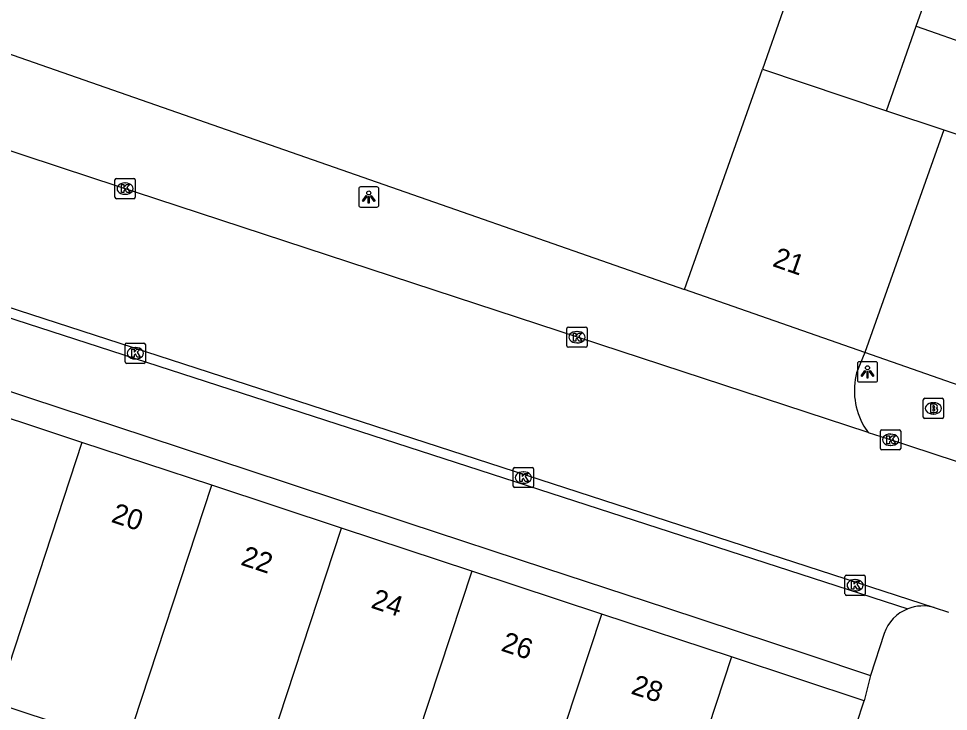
# Model space of a CAD drawing. Extents: x 160557 to 161245, y 385330 to 386505.
# Drawn here: x 160978.43 to 161024.34, y 385803.33 to 385837.55 of the extents above; entities that cross this region are included whole.
import ezdxf

# ---------------------------------------------------------------- set-up
doc = ezdxf.new("R2010")
doc.units = 0
for name, color, linetype in [('IMGEO_Brandkraan', 7, 'Continuous'), ('IMGEO_Kolk', 7, 'Continuous'), ('IMGEO_Lichtpunt', 7, 'Continuous'), ('IMGEO_Pand', 7, 'Continuous'), ('IMGEO_Pand_nummerreeks', 7, 'Continuous'), ('IMGEO_Parkeervlak_open', 7, 'Continuous'), ('IMGEO_Rijbaan_lokaal_gesloten', 7, 'Continuous'), ('IMGEO_Rijbaan_lokaal_open', 7, 'Continuous'), ('IMGEO_Voetpad_open', 7, 'Continuous')]:
    doc.layers.add(name, color=color, linetype=linetype)

msp = doc.modelspace()

# ---------------------------------------------------------------- linework, layer by layer
at = {"layer": 'IMGEO_Brandkraan'}
for p, q in [((161023.096, 385817.872), (161023.096, 385818.724)), ((161023.171, 385818.798), (161024.023, 385818.798)), ((161023.584, 385818.578), (161023.609, 385818.578)), ((161024.097, 385818.724), (161024.097, 385817.872)), ((161023.607, 385818.018), (161023.582, 385818.018)), ((161024.023, 385817.798), (161023.171, 385817.798))]:
    msp.add_line(p, q, dxfattribs=at)
for points in [[(161023.096, 385817.872), (161023.096, 385818.724)], [(161023.171, 385818.798), (161024.023, 385818.798)], [(161023.444, 385818.498), (161023.444, 385818.098), (161023.657, 385818.098)], [(161023.675, 385818.498), (161023.444, 385818.498)], [(161024.097, 385818.724), (161024.097, 385817.872)], [(161023.623, 385818.417), (161023.569, 385818.417), (161023.569, 385818.341)], [(161023.569, 385818.341), (161023.622, 385818.341)], [(161023.631, 385818.265), (161023.569, 385818.265), (161023.569, 385818.184)], [(161023.569, 385818.184), (161023.631, 385818.184)], [(161024.023, 385817.798), (161023.171, 385817.798)]]:
    msp.add_lwpolyline(points, dxfattribs=at)
for centre, radius, start, end in [((161023.173, 385818.722), 0.0765, 91.552, 178.448), ((161023.173, 385818.722), 0.0765, 91.552, 178.448), ((161023.679, 385818.353), 0.145, 59.4692, 91.5367), ((161023.704, 385818.4), 0.0922, 285.5137, 58.1501), ((161024.021, 385818.722), 0.0765, 1.552, 88.448), ((161024.021, 385818.722), 0.0765, 1.552, 88.448), ((161023.624, 385818.379), 0.0379, 267.8285, 90.9355), ((161023.632, 385818.224), 0.0404, 269.8759, 90.5077), ((161023.663, 385818.349), 0.251, 268.6676, 293.5347), ((161023.709, 385818.208), 0.105, 301.3115, 78.989), ((161023.173, 385817.874), 0.0765, 181.552, 268.448), ((161023.173, 385817.874), 0.0765, 181.552, 268.448), ((161024.021, 385817.874), 0.0765, 271.552, 358.448), ((161024.021, 385817.874), 0.0765, 271.552, 358.448)]:
    msp.add_arc(centre, radius, start, end, dxfattribs=at)
for centre, major_axis, ratio, start_param, end_param in [((161023.583, 385818.298), (-0.387, 0.002), 0.722429, 4.712389, 7.853982), ((161023.608, 385818.298), (-0.39, 0.002), 0.717154, 1.570796, 4.712389)]:
    msp.add_ellipse(centre, major_axis=major_axis, ratio=ratio, start_param=start_param, end_param=end_param, dxfattribs=at)
at = {"layer": 'IMGEO_Kolk'}
for p, q in [((160983.185, 385828.725), (160983.185, 385829.577)), ((160983.26, 385829.651), (160984.112, 385829.651)), ((160984.186, 385829.577), (160984.186, 385828.725)), ((160983.673, 385829.431), (160983.698, 385829.431)), ((160984.112, 385828.651), (160983.26, 385828.651)), ((160983.696, 385828.871), (160983.671, 385828.871)), ((161005.496, 385821.387), (161005.496, 385822.239)), ((161005.571, 385822.313), (161006.423, 385822.313)), ((161006.497, 385822.239), (161006.497, 385821.387)), ((161005.984, 385822.093), (161006.009, 385822.093)), ((160983.688, 385820.596), (160983.688, 385821.448)), ((160983.763, 385821.522), (160984.615, 385821.522)), ((160984.176, 385821.302), (160984.201, 385821.302)), ((160984.689, 385821.448), (160984.689, 385820.596)), ((161006.423, 385821.313), (161005.571, 385821.313)), ((161006.007, 385821.533), (161005.982, 385821.533)), ((160984.615, 385820.522), (160983.763, 385820.522)), ((160984.199, 385820.742), (160984.174, 385820.742)), ((161020.982, 385816.32), (161020.982, 385817.172)), ((161021.057, 385817.246), (161021.909, 385817.246)), ((161021.983, 385817.172), (161021.983, 385816.32)), ((161021.47, 385817.026), (161021.495, 385817.026)), ((161021.909, 385816.246), (161021.057, 385816.246)), ((161021.493, 385816.466), (161021.468, 385816.466)), ((161002.85, 385814.457), (161002.85, 385815.309)), ((161002.925, 385815.383), (161003.777, 385815.383)), ((161003.851, 385815.309), (161003.851, 385814.457)), ((161003.338, 385815.163), (161003.363, 385815.163)), ((161003.777, 385814.383), (161002.925, 385814.383)), ((161003.361, 385814.603), (161003.336, 385814.603)), ((161019.23, 385809.139), (161019.23, 385809.991)), ((161019.305, 385810.065), (161020.157, 385810.065)), ((161019.718, 385809.845), (161019.743, 385809.845)), ((161020.231, 385809.991), (161020.231, 385809.139)), ((161019.741, 385809.285), (161019.716, 385809.285)), ((161020.157, 385809.065), (161019.305, 385809.065))]:
    msp.add_line(p, q, dxfattribs=at)
for points in [[(160983.185, 385828.725), (160983.185, 385829.577)], [(160983.26, 385829.651), (160984.112, 385829.651)], [(160984.186, 385829.577), (160984.186, 385828.725)], [(160983.506, 385829.351), (160983.629, 385829.351), (160983.629, 385829.2), (160983.759, 385829.351), (160983.923, 385829.351), (160983.777, 385829.2), (160983.93, 385828.951), (160983.778, 385828.951), (160983.693, 385829.115), (160983.629, 385829.048), (160983.629, 385828.951), (160983.506, 385828.951), (160983.506, 385829.351)], [(160984.112, 385828.651), (160983.26, 385828.651)], [(161005.496, 385821.387), (161005.496, 385822.239)], [(161005.571, 385822.313), (161006.423, 385822.313)], [(161006.497, 385822.239), (161006.497, 385821.387)], [(161005.817, 385822.013), (161005.94, 385822.013), (161005.94, 385821.862), (161006.07, 385822.013), (161006.234, 385822.013), (161006.088, 385821.862), (161006.241, 385821.613), (161006.089, 385821.613), (161006.004, 385821.777), (161005.94, 385821.71), (161005.94, 385821.613), (161005.817, 385821.613), (161005.817, 385822.013)], [(160983.688, 385820.596), (160983.688, 385821.448)], [(160983.763, 385821.522), (160984.615, 385821.522)], [(160984.009, 385821.222), (160984.132, 385821.222), (160984.132, 385821.071), (160984.262, 385821.222), (160984.426, 385821.222), (160984.28, 385821.071), (160984.433, 385820.822), (160984.281, 385820.822), (160984.196, 385820.986), (160984.132, 385820.919), (160984.132, 385820.822), (160984.009, 385820.822), (160984.009, 385821.222)], [(160984.689, 385821.448), (160984.689, 385820.596)], [(161006.423, 385821.313), (161005.571, 385821.313)], [(160984.615, 385820.522), (160983.763, 385820.522)], [(161020.982, 385816.32), (161020.982, 385817.172)], [(161021.057, 385817.246), (161021.909, 385817.246)], [(161021.983, 385817.172), (161021.983, 385816.32)], [(161021.303, 385816.946), (161021.426, 385816.946), (161021.426, 385816.795), (161021.556, 385816.946), (161021.72, 385816.946), (161021.574, 385816.795), (161021.727, 385816.546), (161021.575, 385816.546), (161021.49, 385816.71), (161021.426, 385816.643), (161021.426, 385816.546), (161021.303, 385816.546), (161021.303, 385816.946)], [(161021.909, 385816.246), (161021.057, 385816.246)], [(161002.85, 385814.457), (161002.85, 385815.309)], [(161002.925, 385815.383), (161003.777, 385815.383)], [(161003.851, 385815.309), (161003.851, 385814.457)], [(161003.171, 385815.083), (161003.294, 385815.083), (161003.294, 385814.932), (161003.424, 385815.083), (161003.588, 385815.083), (161003.442, 385814.932), (161003.595, 385814.683), (161003.443, 385814.683), (161003.358, 385814.847), (161003.294, 385814.78), (161003.294, 385814.683), (161003.171, 385814.683), (161003.171, 385815.083)], [(161003.777, 385814.383), (161002.925, 385814.383)], [(161019.23, 385809.139), (161019.23, 385809.991)], [(161019.305, 385810.065), (161020.157, 385810.065)], [(161019.551, 385809.765), (161019.674, 385809.765), (161019.674, 385809.614), (161019.804, 385809.765), (161019.968, 385809.765), (161019.822, 385809.614), (161019.975, 385809.365), (161019.823, 385809.365), (161019.738, 385809.529), (161019.674, 385809.462), (161019.674, 385809.365), (161019.551, 385809.365), (161019.551, 385809.765)], [(161020.231, 385809.991), (161020.231, 385809.139)], [(161020.157, 385809.065), (161019.305, 385809.065)]]:
    msp.add_lwpolyline(points, dxfattribs=at)
for centre, start, end in [((160983.262, 385829.575), 91.552, 178.448), ((160983.262, 385829.575), 91.552, 178.448), ((160984.11, 385829.575), 1.552, 88.448), ((160984.11, 385829.575), 1.552, 88.448), ((160983.262, 385828.727), 181.552, 268.448), ((160983.262, 385828.727), 181.552, 268.448), ((160984.11, 385828.727), 271.552, 358.448), ((160984.11, 385828.727), 271.552, 358.448), ((161005.573, 385822.237), 91.552, 178.448), ((161005.573, 385822.237), 91.552, 178.448), ((161006.421, 385822.237), 1.552, 88.448), ((161006.421, 385822.237), 1.552, 88.448), ((160983.765, 385821.446), 91.552, 178.448), ((160983.765, 385821.446), 91.552, 178.448), ((160984.613, 385821.446), 1.552, 88.448), ((160984.613, 385821.446), 1.552, 88.448), ((161005.573, 385821.389), 181.552, 268.448), ((161005.573, 385821.389), 181.552, 268.448), ((161006.421, 385821.389), 271.552, 358.448), ((161006.421, 385821.389), 271.552, 358.448), ((160983.765, 385820.598), 181.552, 268.448), ((160983.765, 385820.598), 181.552, 268.448), ((160984.613, 385820.598), 271.552, 358.448), ((160984.613, 385820.598), 271.552, 358.448), ((161021.059, 385817.17), 91.552, 178.448), ((161021.059, 385817.17), 91.552, 178.448), ((161021.907, 385817.17), 1.552, 88.448), ((161021.907, 385817.17), 1.552, 88.448), ((161021.059, 385816.322), 181.552, 268.448), ((161021.059, 385816.322), 181.552, 268.448), ((161021.907, 385816.322), 271.552, 358.448), ((161021.907, 385816.322), 271.552, 358.448), ((161002.927, 385815.307), 91.552, 178.448), ((161002.927, 385815.307), 91.552, 178.448), ((161003.775, 385815.307), 1.552, 88.448), ((161003.775, 385815.307), 1.552, 88.448), ((161002.927, 385814.459), 181.552, 268.448), ((161002.927, 385814.459), 181.552, 268.448), ((161003.775, 385814.459), 271.552, 358.448), ((161003.775, 385814.459), 271.552, 358.448), ((161019.307, 385809.989), 91.552, 178.448), ((161019.307, 385809.989), 91.552, 178.448), ((161020.155, 385809.989), 1.552, 88.448), ((161020.155, 385809.989), 1.552, 88.448), ((161019.307, 385809.141), 181.552, 268.448), ((161019.307, 385809.141), 181.552, 268.448), ((161020.155, 385809.141), 271.552, 358.448), ((161020.155, 385809.141), 271.552, 358.448)]:
    msp.add_arc(centre, 0.0765, start, end, dxfattribs=at)
for centre, major_axis, ratio, start_param, end_param in [((160983.672, 385829.151), (-0.387, 0.002), 0.722429, 4.712389, 7.853982), ((160983.697, 385829.151), (-0.39, 0.002), 0.717154, 1.570796, 4.712389), ((161005.983, 385821.813), (-0.387, 0.002), 0.722429, 4.712389, 7.853982), ((161006.008, 385821.813), (-0.39, 0.002), 0.717154, 1.570796, 4.712389), ((160984.175, 385821.022), (-0.387, 0.002), 0.722429, 4.712389, 7.853982), ((160984.2, 385821.022), (-0.39, 0.002), 0.717154, 1.570796, 4.712389), ((161021.469, 385816.746), (-0.387, 0.002), 0.722429, 4.712389, 7.853982), ((161021.494, 385816.746), (-0.39, 0.002), 0.717154, 1.570796, 4.712389), ((161003.337, 385814.883), (-0.387, 0.002), 0.722429, 4.712389, 7.853982), ((161003.362, 385814.883), (-0.39, 0.002), 0.717154, 1.570796, 4.712389), ((161019.717, 385809.565), (-0.387, 0.002), 0.722429, 4.712389, 7.853982), ((161019.742, 385809.565), (-0.39, 0.002), 0.717154, 1.570796, 4.712389)]:
    msp.add_ellipse(centre, major_axis=major_axis, ratio=ratio, start_param=start_param, end_param=end_param, dxfattribs=at)
at = {"layer": 'IMGEO_Lichtpunt'}
for p, q in [((160995.218, 385829.14), (160995.218, 385828.333)), ((160995.218, 385829.14), (160995.218, 385828.333)), ((160996.12, 385829.235), (160995.312, 385829.235)), ((160996.12, 385829.235), (160995.312, 385829.235)), ((160996.214, 385828.333), (160996.214, 385829.14)), ((160996.214, 385828.333), (160996.214, 385829.14)), ((160995.312, 385828.239), (160996.12, 385828.239)), ((160995.312, 385828.239), (160996.12, 385828.239)), ((161019.842, 385820.503), (161019.842, 385819.696)), ((161019.842, 385820.503), (161019.842, 385819.696)), ((161020.744, 385820.598), (161019.936, 385820.598)), ((161020.744, 385820.598), (161019.936, 385820.598)), ((161020.838, 385819.696), (161020.838, 385820.503)), ((161020.838, 385819.696), (161020.838, 385820.503)), ((161019.936, 385819.602), (161020.744, 385819.602)), ((161019.936, 385819.602), (161020.744, 385819.602))]:
    msp.add_line(p, q, dxfattribs=at)
for points in [[(160995.592, 385828.804), (160995.631, 385828.776), (160995.443, 385828.514), (160995.405, 385828.541), (160995.592, 385828.804)], [(160995.694, 385828.756), (160995.741, 385828.756), (160995.741, 385828.434), (160995.694, 385828.434), (160995.694, 385828.756)], [(160995.804, 385828.776), (160995.842, 385828.803), (160996.029, 385828.541), (160995.99, 385828.513), (160995.804, 385828.776)], [(161020.216, 385820.167), (161020.255, 385820.139), (161020.067, 385819.877), (161020.029, 385819.904), (161020.216, 385820.167)], [(161020.318, 385820.119), (161020.365, 385820.119), (161020.365, 385819.797), (161020.318, 385819.797), (161020.318, 385820.119)], [(161020.428, 385820.139), (161020.466, 385820.166), (161020.653, 385819.904), (161020.614, 385819.876), (161020.428, 385820.139)]]:
    msp.add_lwpolyline(points, dxfattribs=at)
for centre in [(160995.717, 385828.938), (161020.341, 385820.301)]:
    msp.add_circle(centre, 0.0994, dxfattribs=at)
for centre, start, end in [((160995.312, 385829.14), 90, 180), ((160995.312, 385829.14), 90, 180), ((160996.12, 385829.14), 0, 90), ((160996.12, 385829.14), 0, 90), ((160995.312, 385828.333), 180, 270), ((160995.312, 385828.333), 180, 270), ((160996.12, 385828.333), 270, 0), ((160996.12, 385828.333), 270, 360), ((161019.936, 385820.503), 90, 180), ((161019.936, 385820.503), 90, 180), ((161020.744, 385820.503), 0, 90), ((161020.744, 385820.503), 0, 90), ((161019.936, 385819.696), 180, 270), ((161019.936, 385819.696), 180, 270), ((161020.744, 385819.696), 270, 0), ((161020.744, 385819.696), 270, 360)]:
    msp.add_arc(centre, 0.0946, start, end, dxfattribs=at)
at = {"layer": 'IMGEO_Pand'}
for points in [[(160932.519, 385851.68), (160932.947, 385851.53), (161000, 385828.117), (161011.302, 385824.17)], [(161022.748, 385837.175), (161023.352, 385838.905), (161017.243, 385841.04)], [(161016.153, 385837.917), (161015.15, 385835.043)], [(161021.286, 385832.99), (161022.748, 385837.175)], [(161022.748, 385837.175), (161028.571, 385835.139)], [(161011.302, 385824.17), (161015.15, 385835.043)], [(161015.15, 385835.043), (161021.286, 385832.99)], [(161021.286, 385832.99), (161024.105, 385832.047)], [(161024.105, 385832.047), (161020.216, 385821.058)], [(161024.105, 385832.047), (161027.138, 385831.032)], [(161020.216, 385821.058), (161011.302, 385824.17)], [(161025.905, 385819.071), (161020.216, 385821.058)], [(160981.554, 385816.616), (160975.148, 385818.731)], [(160981.554, 385816.616), (160977.324, 385803.748)], [(160987.964, 385814.499), (160981.554, 385816.616)], [(160983.732, 385801.632), (160987.964, 385814.499)], [(160994.368, 385812.384), (160987.964, 385814.499)], [(160990.148, 385799.513), (160994.368, 385812.384)], [(161000.803, 385810.259), (160994.368, 385812.384)], [(161000.803, 385810.259), (160996.561, 385797.395)], [(161007.217, 385808.14), (161000.803, 385810.259)], [(161002.975, 385795.277), (161007.217, 385808.14)], [(161013.631, 385806.022), (161007.217, 385808.14)], [(161013.631, 385806.022), (161009.389, 385793.158)], [(161020.182, 385803.858), (161013.631, 385806.022)], [(161015.834, 385791.03), (161018.94, 385800.419), (161019.044, 385800.392), (161020.182, 385803.858)], [(160977.324, 385803.748), (160983.732, 385801.632)]]:
    msp.add_lwpolyline(points, dxfattribs=at)
at = {"layer": 'IMGEO_Parkeervlak_open'}
for points in [[(161020.216, 385821.058), (161019.795, 385820.06)], [(161020.16, 385817.413), (161020.378, 385817.108)]]:
    msp.add_lwpolyline(points, dxfattribs=at)
msp.add_arc((161023.343, 385819.201), 3.651, 166.385, 209.3172, dxfattribs=at)
at = {"layer": 'IMGEO_Rijbaan_lokaal_gesloten'}
for points in [[(161020.378, 385817.108), (161000, 385823.784), (160982.091, 385829.674), (160963.127, 385835.929)], [(160962.067, 385828.449), (161023.625, 385808.465)], [(161020.378, 385817.108), (161021.308, 385816.803), (161025.817, 385815.326)], [(161023.625, 385808.465), (161024.336, 385808.234)]]:
    msp.add_lwpolyline(points, dxfattribs=at)
at = {"layer": 'IMGEO_Rijbaan_lokaal_open'}
msp.add_lwpolyline([(160967.092, 385826.298), (161022.331, 385808.398)], dxfattribs=at)
msp.add_arc((161023.077, 385806.52), 2.021, 74.2648, 111.6631, dxfattribs=at)
at = {"layer": 'IMGEO_Voetpad_open'}
for points in [[(160972.108, 385821.084), (160978.962, 385818.822)], [(160978.962, 385818.822), (160984.766, 385816.906)], [(160984.766, 385816.906), (160991.634, 385814.639)], [(160991.634, 385814.639), (160997.653, 385812.653)], [(160997.653, 385812.653), (161004.445, 385810.41)], [(161004.445, 385810.41), (161010.411, 385808.441)], [(161010.411, 385808.441), (161017.392, 385806.137)], [(161021.167, 385807.181), (161020.495, 385805.112)], [(161017.392, 385806.137), (161020.495, 385805.112)], [(161020.495, 385805.112), (161020.182, 385803.858)]]:
    msp.add_lwpolyline(points, dxfattribs=at)
msp.add_arc((161023.078, 385806.518), 2.023, 111.6802, 160.8701, dxfattribs=at)

# ---------------------------------------------------------------- texts
at = {"layer": 'IMGEO_Pand_nummerreeks'}
for s, rotation, p in [('21', 340.7552, (161015.604, 385825.337)), ('20', 341.7233, (160982.952, 385812.7)), ('22', 341.7233, (160989.349, 385810.587)), ('24', 341.7233, (160995.775, 385808.465)), ('26', 341.7233, (161002.199, 385806.343)), ('28', 341.7233, (161008.617, 385804.224))]:
    msp.add_text(s, height=1, rotation=rotation, dxfattribs=at).set_placement(p)

doc.saveas('drawing.dxf')
